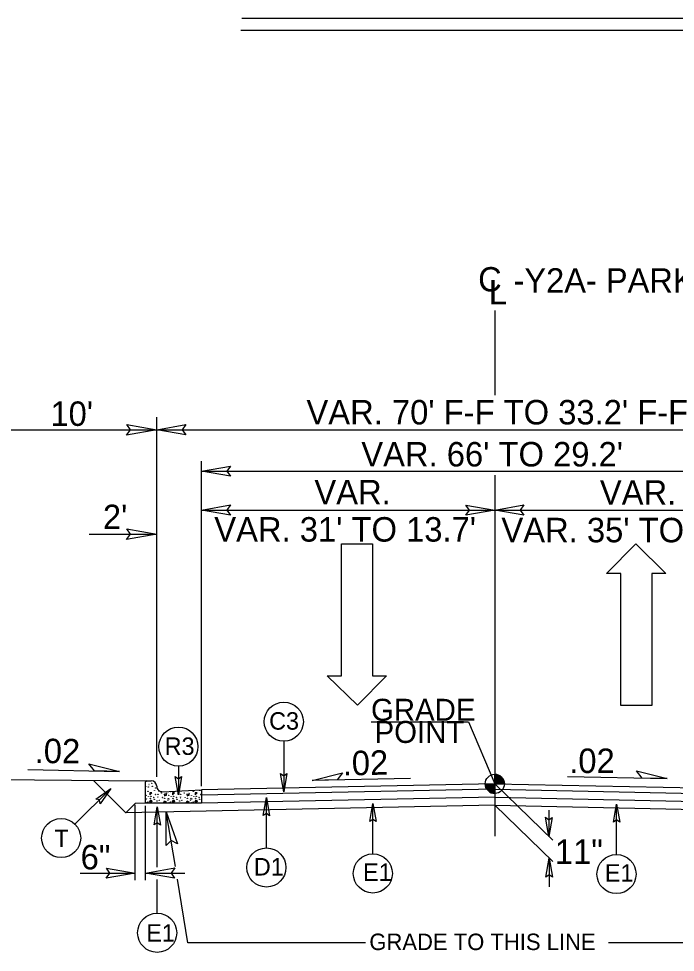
# Model space of a CAD drawing. Extents: x 958711 to 962106, y 831169 to 840840.
# Drawn here: x 959374.8 to 959584.1, y 835320.7 to 835618.4 of the extents above; entities that cross this region are included whole.
import ezdxf

# ---------------------------------------------------------------- set-up
doc = ezdxf.new("R2010")
doc.units = 0
for name, color, linetype in [('Default', 7, 'Continuous'), ('Old_Level_1', 7, 'Continuous'), ('Old_Level_11', 7, 'Continuous'), ('Old_Level_3', 7, 'Continuous'), ('Prop Dimension Text', 7, 'Continuous'), ('Prop Lane Arrow CELL', 7, 'Continuous'), ('Typical ID Circle CELL', 7, 'Continuous'), ('Typical Terminator CELL', 7, 'Continuous'), ('Typical Text Grade Point CELL', 7, 'Continuous'), ('Typical Text ID Circle CELL', 7, 'Continuous')]:
    doc.layers.add(name, color=color, linetype=linetype)

# ---------------------------------------------------------------- blocks, each defined once
blk = doc.blocks.new('Lane Arrow Through')
at = {"layer": 'Prop Lane Arrow CELL'}
for p, q in [((-3.15, 1.6), (-3.15, 3.1)), ((-3.15, 3.1), (0, 0)), ((-17.15, 1.6), (-3.15, 1.6)), ((-17.15, -1.7), (-17.15, 1.6)), ((0, 0), (-3.15, -3.2)), ((-3.15, -1.7), (-17.15, -1.7)), ((-3.15, -3.2), (-3.15, -1.7))]:
    blk.add_line(p, q, dxfattribs=at)

msp = doc.modelspace()

# ---------------------------------------------------------------- linework, layer by layer
at = {"layer": 'Default'}
for p, q in [((959526.54, 835525.35), (959526.54, 835498.36)), ((959526.54, 835472.84), (959526.54, 835357.73))]:
    msp.add_line(p, q, dxfattribs=at)
at = {"layer": 'Old_Level_1'}
for p, q in [((959613.61, 835618.38), (959445.91, 835618.38)), ((959613.32, 835614.57), (959445.63, 835614.57)), ((959418.82, 835376.66), (959418.82, 835491.34)), ((959361.86, 835487.29), (959418.82, 835487.29)), ((959418.82, 835487.29), (959634.32, 835487.29)), ((959433.06, 835373.68), (959433.06, 835477.34)), ((959433.06, 835474.09), (959620.02, 835474.09)), ((959433.06, 835461.7), (959526.54, 835461.7)), ((959526.54, 835461.7), (959620.02, 835461.7)), ((959397.31, 835454.04), (959418.82, 835454.04)), ((959377.73, 835378.94), (959406.95, 835378.35)), ((959526.54, 835374.39), (959526.54, 835377.46)), ((959362.17, 835375.89), (959415.26, 835375.36)), ((959408.99, 835365.2), (959398.67, 835375.52)), ((959526.54, 835374.4), (959433.06, 835372.51)), ((959499.72, 835376.11), (959468.29, 835375.48)), ((959523.48, 835374.39), (959526.54, 835374.39)), ((959526.54, 835374.4), (959620.02, 835372.51)), ((959526.54, 835374.39), (959545.02, 835356.46)), ((959529.6, 835374.39), (959526.54, 835374.39)), ((959526.54, 835371.34), (959526.54, 835374.39)), ((959526.54, 835374.39), (959526.54, 835371.34)), ((959549.77, 835376.74), (959581.47, 835376.1)), ((959526.54, 835372.67), (959433.06, 835370.78)), ((959526.54, 835372.67), (959620.02, 835370.78)), ((959411.96, 835368.17), (959408.99, 835365.2)), ((959415.26, 835368.23), (959411.96, 835368.17)), ((959526.54, 835370.12), (959433.06, 835368.23)), ((959526.54, 835370.12), (959620.02, 835368.23)), ((959526.54, 835367.57), (959408.99, 835365.2)), ((959411.96, 835343.68), (959411.96, 835367.72)), ((959415.26, 835343.68), (959415.26, 835367.43)), ((959424.73, 835348.07), (959421.86, 835365.46)), ((959526.54, 835367.57), (959644.1, 835365.2)), ((959526.54, 835367.56), (959545.02, 835349.63)), ((959543.81, 835366), (959543.81, 835357.63)), ((959543.87, 835350.74), (959543.87, 835341.52)), ((959394.42, 835345.97), (959411.96, 835345.97)), ((959415.26, 835345.97), (959427.79, 835345.97)), ((959428.75, 835323.69), (959425.4, 835343.97)), ((959485.38, 835323.69), (959428.75, 835323.69)), ((959623.73, 835323.69), (959562.82, 835323.69))]:
    msp.add_line(p, q, dxfattribs=at)
for points in [[(959526.58, 835377.46), (959526.58, 835377.46), (959526.58, 835374.39)], [(959526.64, 835377.46), (959526.64, 835374.39)], [(959526.7, 835377.45), (959526.7, 835374.39)], [(959526.76, 835377.44), (959526.76, 835374.39)], [(959526.83, 835377.44), (959526.83, 835374.39)], [(959526.89, 835377.44), (959526.89, 835374.39)], [(959526.95, 835377.43), (959526.95, 835374.39)], [(959527.01, 835377.43), (959527.01, 835374.39)], [(959527.06, 835377.4), (959527.06, 835374.39)], [(959527.12, 835377.4), (959527.12, 835374.39)], [(959527.19, 835377.39), (959527.19, 835374.39)], [(959527.25, 835377.37), (959527.25, 835374.39)], [(959527.31, 835377.35), (959527.31, 835374.39)], [(959527.37, 835377.33), (959527.37, 835374.39)], [(959527.44, 835377.32), (959527.44, 835374.39)], [(959527.49, 835377.3), (959527.49, 835374.39)], [(959527.56, 835377.28), (959527.55, 835374.39)], [(959527.61, 835377.26), (959527.61, 835374.39)], [(959527.68, 835377.24), (959527.68, 835374.39)], [(959527.74, 835377.21), (959527.74, 835374.39)], [(959527.8, 835377.19), (959527.8, 835374.39)], [(959527.87, 835377.15), (959527.87, 835374.39)], [(959527.92, 835377.13), (959527.92, 835374.39)], [(959527.98, 835377.11), (959527.98, 835374.39)], [(959528.04, 835377.07), (959528.04, 835374.39)], [(959523.51, 835374.39), (959523.51, 835374.07)], [(959523.57, 835374.39), (959523.57, 835373.7)], [(959523.63, 835374.39), (959523.63, 835373.48)], [(959523.69, 835374.39), (959523.69, 835373.3)], [(959523.76, 835374.39), (959523.76, 835373.16)], [(959523.82, 835374.39), (959523.82, 835373.03)], [(959523.87, 835374.39), (959523.87, 835372.91)], [(959523.93, 835374.39), (959523.93, 835372.8)], [(959524, 835374.39), (959524, 835372.72)], [(959524.06, 835374.39), (959524.06, 835372.63)], [(959524.12, 835374.39), (959524.12, 835372.53)], [(959524.18, 835374.39), (959524.18, 835372.47)], [(959524.24, 835374.39), (959524.24, 835372.4)], [(959524.3, 835374.39), (959524.3, 835372.32)], [(959524.36, 835374.39), (959524.36, 835372.25)], [(959524.43, 835374.39), (959524.43, 835372.2)], [(959524.49, 835374.39), (959524.49, 835372.15)], [(959524.55, 835374.39), (959524.55, 835372.09)], [(959524.61, 835374.39), (959524.61, 835372.04)], [(959524.68, 835374.39), (959524.68, 835371.98)], [(959524.73, 835374.39), (959524.73, 835371.94)], [(959524.79, 835374.39), (959524.79, 835371.9)], [(959524.85, 835374.39), (959524.85, 835371.86)], [(959524.91, 835374.39), (959524.91, 835371.81)], [(959524.98, 835374.39), (959524.98, 835371.77)], [(959525.04, 835374.39), (959525.04, 835371.73)], [(959525.1, 835374.39), (959525.1, 835371.7)], [(959525.15, 835374.39), (959525.15, 835371.68)], [(959525.22, 835374.39), (959525.22, 835371.65)], [(959525.28, 835374.39), (959525.28, 835371.61)], [(959525.34, 835374.39), (959525.34, 835371.59)], [(959525.4, 835374.39), (959525.4, 835371.55)], [(959525.47, 835374.39), (959525.47, 835371.54)], [(959525.53, 835374.39), (959525.53, 835371.52)], [(959525.58, 835374.39), (959525.58, 835371.49)], [(959525.65, 835374.39), (959525.65, 835371.48)], [(959525.71, 835374.39), (959525.71, 835371.46)], [(959525.77, 835374.39), (959525.77, 835371.44)], [(959525.83, 835374.39), (959525.83, 835371.43)], [(959525.89, 835374.39), (959525.89, 835371.41)], [(959525.96, 835374.39), (959525.96, 835371.39)], [(959526.01, 835374.39), (959526.01, 835371.39)], [(959526.07, 835374.39), (959526.07, 835371.38)], [(959526.13, 835374.39), (959526.13, 835371.36)], [(959526.2, 835374.39), (959526.2, 835371.36)], [(959526.26, 835374.39), (959526.26, 835371.36)], [(959526.32, 835374.39), (959526.32, 835371.34)], [(959526.38, 835374.39), (959526.38, 835371.34)], [(959526.44, 835374.39), (959526.44, 835371.34)], [(959526.5, 835374.39), (959526.5, 835371.34), (959526.5, 835371.34)], [(959528.11, 835377.03), (959528.11, 835374.39)], [(959528.17, 835376.99), (959528.17, 835374.39)], [(959528.23, 835376.95), (959528.23, 835374.39)], [(959528.29, 835376.9), (959528.29, 835374.39)], [(959528.34, 835376.87), (959528.34, 835374.39)], [(959528.41, 835376.82), (959528.41, 835374.39)], [(959528.47, 835376.77), (959528.47, 835374.39)], [(959528.53, 835376.73), (959528.53, 835374.39)], [(959528.59, 835376.67), (959528.59, 835374.39)], [(959528.66, 835376.61), (959528.66, 835374.39)], [(959528.72, 835376.54), (959528.72, 835374.39)], [(959528.78, 835376.48), (959528.78, 835374.39)], [(959528.84, 835376.42), (959528.84, 835374.39)], [(959528.9, 835376.35), (959528.9, 835374.39)], [(959528.96, 835376.26), (959528.96, 835374.39)], [(959529.03, 835376.19), (959529.03, 835374.39)], [(959529.09, 835376.1), (959529.09, 835374.39)], [(959529.15, 835376.01), (959529.15, 835374.39)], [(959529.2, 835375.91), (959529.2, 835374.39)], [(959529.26, 835375.8), (959529.26, 835374.39)], [(959529.32, 835375.66), (959529.32, 835374.39)], [(959529.39, 835375.51), (959529.39, 835374.39)], [(959529.45, 835375.35), (959529.45, 835374.39)], [(959529.51, 835375.14), (959529.51, 835374.39)], [(959529.57, 835374.84), (959529.57, 835374.39)]]:
    msp.add_lwpolyline(points, dxfattribs=at)
msp.add_circle((959526.55, 835374.4), 3.06, dxfattribs=at)
for start, end in [(359.9905, 89.9905), (179.9905, 269.9905)]:
    msp.add_arc((959526.55, 835374.4), 3.06, start, end, dxfattribs=at)
at = {"layer": 'Old_Level_11'}
for p, q in [((959398.95, 835378.51), (959397.21, 835380.77)), ((959397.21, 835380.77), (959406.95, 835378.35)), ((959406.95, 835378.35), (959398.95, 835378.51)), ((959468.29, 835375.48), (959478.04, 835377.9)), ((959478.04, 835377.9), (959476.31, 835375.64)), ((959573.47, 835376.26), (959571.74, 835378.52)), ((959571.74, 835378.52), (959581.47, 835376.1)), ((959476.31, 835375.64), (959468.29, 835375.48)), ((959581.47, 835376.1), (959573.47, 835376.26))]:
    msp.add_line(p, q, dxfattribs=at)
for points in [[(959409.22, 835488.94), (959418.82, 835487.29), (959409.16, 835485.57), (959410.39, 835487.29)], [(959409.22, 835455.7), (959418.82, 835454.04), (959409.16, 835452.32), (959410.39, 835454.04)], [(959421.77, 835354.73), (959421.86, 835365.46), (959425.43, 835355.27), (959423.37, 835356.31)]]:
    msp.add_lwpolyline(points, close=True, dxfattribs=at)
at = {"layer": 'Old_Level_3'}
for p, q in [((959415.26, 835371.79), (959415.26, 835375.05)), ((959415.57, 835375.36), (959417.05, 835375.36)), ((959415.26, 835368.23), (959415.26, 835371.79)), ((959416.63, 835371.54), (959416.63, 835370.92)), ((959417.26, 835371.51), (959416.63, 835371.54)), ((959416.63, 835370.92), (959417.26, 835371.51)), ((959418.97, 835373.16), (959418.85, 835373)), ((959418.85, 835373), (959419.01, 835373.04)), ((959420.67, 835371.89), (959433.06, 835372.51)), ((959420.67, 835371.89), (959420.67, 835371.89)), ((959421.16, 835371.11), (959421.26, 835370.59)), ((959422.05, 835370.86), (959421.16, 835371.11)), ((959423.86, 835371.54), (959423.86, 835370.92)), ((959424.49, 835371.51), (959423.86, 835371.54)), ((959423.86, 835370.92), (959424.49, 835371.51)), ((959428.39, 835371.11), (959428.49, 835370.59)), ((959429.28, 835370.86), (959428.39, 835371.11)), ((959431.09, 835371.54), (959431.09, 835370.92)), ((959431.71, 835371.51), (959431.09, 835371.54)), ((959431.09, 835370.92), (959431.71, 835371.51)), ((959433.06, 835372.51), (959433.06, 835368.23)), ((959433.06, 835368.23), (959415.26, 835368.23)), ((959416.54, 835368.64), (959417.04, 835369.34)), ((959417.22, 835368.68), (959416.54, 835368.64)), ((959417.04, 835369.34), (959417.22, 835368.68)), ((959420.96, 835368.35), (959421.32, 835369.01)), ((959421.92, 835368.58), (959420.96, 835368.35)), ((959421.26, 835370.59), (959422.05, 835370.86)), ((959421.32, 835369.01), (959421.92, 835368.58)), ((959423.77, 835368.64), (959424.26, 835369.34)), ((959424.45, 835368.68), (959423.77, 835368.64)), ((959424.26, 835369.34), (959424.45, 835368.68)), ((959428.19, 835368.35), (959428.55, 835369.01)), ((959429.15, 835368.58), (959428.19, 835368.35)), ((959428.49, 835370.59), (959429.28, 835370.86)), ((959428.55, 835369.01), (959429.15, 835368.58)), ((959430.99, 835368.64), (959431.48, 835369.34)), ((959431.68, 835368.68), (959430.99, 835368.64)), ((959431.48, 835369.34), (959431.68, 835368.68))]:
    msp.add_line(p, q, dxfattribs=at)
for centre in [(959416.31, 835374.19), (959417.23, 835374.59), (959418.42, 835374.45), (959415.32, 835373.5), (959416.01, 835372.01), (959416.14, 835373.4), (959417.4, 835373.6), (959418.09, 835372.21), (959418.45, 835373.07), (959419.18, 835371.08), (959419.28, 835372.17), (959420.34, 835371.51), (959421.89, 835371.35), (959426.41, 835371.08), (959427.56, 835371.51), (959429.12, 835371.35), (959430.46, 835372.01), (959432.54, 835372.21), (959415.42, 835370.72), (959415.46, 835368.38), (959415.55, 835369.57), (959416.01, 835368.65), (959416.17, 835370.29), (959416.73, 835369.8), (959417, 835370.39), (959417.86, 835370.03), (959418.02, 835369.44), (959418.39, 835371.02), (959418.88, 835368.94), (959419.05, 835369.94), (959419.15, 835370.23), (959419.61, 835369.11), (959420.63, 835370.06), (959421.33, 835369.77), (959422.35, 835369.21), (959422.45, 835369.77), (959422.65, 835370.72), (959422.68, 835368.38), (959422.77, 835369.57), (959423.24, 835368.65), (959423.4, 835370.29), (959423.96, 835369.8), (959424.23, 835370.39), (959425.09, 835370.03), (959425.25, 835369.44), (959425.61, 835371.02), (959426.11, 835368.94), (959426.28, 835369.94), (959426.37, 835370.23), (959426.84, 835369.11), (959427.86, 835370.06), (959428.56, 835369.77), (959429.58, 835369.21), (959429.68, 835369.77), (959429.88, 835370.72), (959429.91, 835368.38), (959430, 835369.57), (959430.46, 835368.65), (959430.63, 835370.29), (959431.19, 835369.8), (959431.45, 835370.39), (959432.31, 835370.03), (959432.48, 835369.44), (959432.84, 835371.02)]:
    msp.add_circle(centre, 0.0464, dxfattribs=at)
for centre, radius, start, end in [((959415.57, 835375.05), 0.309, 90, 180), ((959415.46, 835375.28), 0.0464, 259.6531, 10.3469), ((959417.04, 835373.58), 1.78, 1.0734, 90), ((959420.58, 835373.65), 1.76, 181.0734, 272.8624), ((959423.24, 835372.01), 0.0464, 167.7795, 17.938), ((959426.51, 835372.17), 0.0464, 169.8374, 15.8801), ((959415.22, 835369.77), 0.0464, 330.4173, 29.5827)]:
    msp.add_arc(centre, radius, start, end, dxfattribs=at)
at = {"layer": 'Typical ID Circle CELL'}
for p, q in [((959459.3, 835387.99), (959459.3, 835371.9)), ((959425.71, 835380.03), (959425.71, 835370.94)), ((959392.74, 835361.53), (959404.12, 835372.9)), ((959453.77, 835353.96), (959453.77, 835370.04)), ((959487.68, 835352.05), (959487.68, 835368.14)), ((959418.94, 835347.83), (959418.94, 835367.07)), ((959565.34, 835351.85), (959565.34, 835367.94)), ((959418.94, 835333.13), (959418.94, 835343.95))]:
    msp.add_line(p, q, dxfattribs=at)
for centre in [(959459.3, 835394.21), (959425.71, 835386.26), (959388.34, 835357.13), (959453.77, 835347.73), (959487.68, 835345.83), (959565.34, 835345.62), (959418.94, 835326.91)]:
    msp.add_circle(centre, 6.23, dxfattribs=at)
at = {"layer": 'Typical Terminator CELL'}
for points in [[(959428.05, 835485.7), (959418.82, 835487.29), (959428.1, 835488.93), (959426.92, 835487.29)], [(959442.29, 835472.51), (959433.06, 835474.09), (959442.34, 835475.73), (959441.16, 835474.09)], [(959442.29, 835460.11), (959433.06, 835461.7), (959442.34, 835463.34), (959441.16, 835461.7)], [(959517.32, 835463.29), (959526.54, 835461.7), (959517.27, 835460.06), (959518.45, 835461.7)], [(959535.77, 835460.11), (959526.54, 835461.7), (959535.82, 835463.34), (959534.64, 835461.7)], [(959460.29, 835377.67), (959459.3, 835371.9), (959458.28, 835377.7), (959459.3, 835376.96)], [(959426.7, 835376.7), (959425.71, 835370.94), (959424.69, 835376.73), (959425.71, 835376)], [(959399.34, 835369.53), (959404.12, 835372.9), (959400.75, 835368.08), (959400.54, 835369.33)], [(959452.77, 835364.28), (959453.77, 835370.04), (959454.79, 835364.25), (959453.77, 835364.99)], [(959486.69, 835362.38), (959487.68, 835368.14), (959488.71, 835362.35), (959487.68, 835363.08)], [(959417.95, 835361.31), (959418.94, 835367.07), (959419.97, 835361.28), (959418.94, 835362.02)], [(959564.35, 835362.17), (959565.34, 835367.94), (959566.36, 835362.14), (959565.34, 835362.88)], [(959544.85, 835363.7), (959543.81, 835357.63), (959542.73, 835363.73), (959543.81, 835362.96)], [(959542.83, 835344.67), (959543.87, 835350.74), (959544.95, 835344.64), (959543.87, 835345.41)], [(959402.74, 835347.56), (959411.96, 835345.97), (959402.69, 835344.33), (959403.87, 835345.97)], [(959424.48, 835344.38), (959415.26, 835345.97), (959424.54, 835347.61), (959423.36, 835345.97)]]:
    msp.add_lwpolyline(points, close=True, dxfattribs=at)
at = {"layer": 'Typical Text Grade Point CELL'}
for p, q in [((959487.1, 835394.17), (959518.14, 835394.17)), ((959518.14, 835394.17), (959526.54, 835374.39))]:
    msp.add_line(p, q, dxfattribs=at)

# ---------------------------------------------------------------- block references
at = {"layer": 'Old_Level_1', "xscale": 3, "yscale": 3}
for p, rotation in [((959482.75, 835399.44), -90.00000000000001), ((959571.5, 835450.88), 89.99999999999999)]:
    msp.add_blockref('Lane Arrow Through', p, dxfattribs=dict(at, rotation=rotation))

# ---------------------------------------------------------------- texts
at = {"layer": 'Old_Level_1'}
for s, height, p in [("VAR. 70' F-F TO 33.2' F-F", 7.8009, (959466.52, 835489)), ('GRADE TO THIS LINE', 5.2473, (959486.56, 835321.4))]:
    msp.add_text(s, height=height, dxfattribs=at).set_placement(p)
at = {"layer": 'Old_Level_11'}
for s, height, p in [('GRADE', 7, (959487.1, 835394.52)), ('POINT', 7, (959488.23, 835387.45)), ('11"', 7.801, (959545.69, 835348.87))]:
    msp.add_text(s, height=height, dxfattribs=at).set_placement(p)
at = {"layer": 'Old_Level_3'}
for s, p in [("10'", (959384.91, 835488.53)), ("2'", (959401.64, 835455.61))]:
    msp.add_text(s, height=7.801, dxfattribs=at).set_placement(p)
msp.add_text('.02', height=7.801, rotation=359.4336, dxfattribs=at).set_placement((959379.87, 835381.04))
at = {"layer": 'Prop Dimension Text'}
for s, height, rotation, p in [('C', 7.77, 0, (959521.25, 835531.39)), ('-Y2A- PARK BLVD', 7.7675, 0, (959532.52, 835531.04)), ('L', 7.77, 0, (959524.64, 835527.3)), ("VAR. 66' TO 29.2'", 7.8009, 0, (959484, 835475.6)), ('VAR. ', 7.801, 0, (959469.05, 835463.52)), ('VAR. ', 7.801, 0, (959560.04, 835463.41)), ("VAR. 31' TO 13.7' ", 7.8009, 0, (959437.15, 835451.64)), ("VAR. 35' TO 15.5'", 7.8009, 0, (959528.66, 835451.42)), ('.02', 7.801, 1.1839, (959478.15, 835377.05)), ('.02', 7.801, 360, (959550.28, 835377.85)), ('6"', 7.801, 0, (959394.54, 835347.13))]:
    msp.add_text(s, height=height, rotation=rotation, dxfattribs=at).set_placement(p)
at = {"layer": 'Typical Text ID Circle CELL'}
for s, p in [('C3', (959454.63, 835391.68)), ('R3', (959421.33, 835383.63)), ('D1', (959449.76, 835345.18)), ('E1', (959484.56, 835343.45)), ('E1', (959561.62, 835343.21)), ('E1', (959415.46, 835324.08))]:
    msp.add_text(s, height=5.572, dxfattribs=at).set_placement(p)
msp.add_text('T', height=5.57, rotation=360, dxfattribs=at).set_placement((959386.19, 835354.23))

doc.saveas('drawing.dxf')
